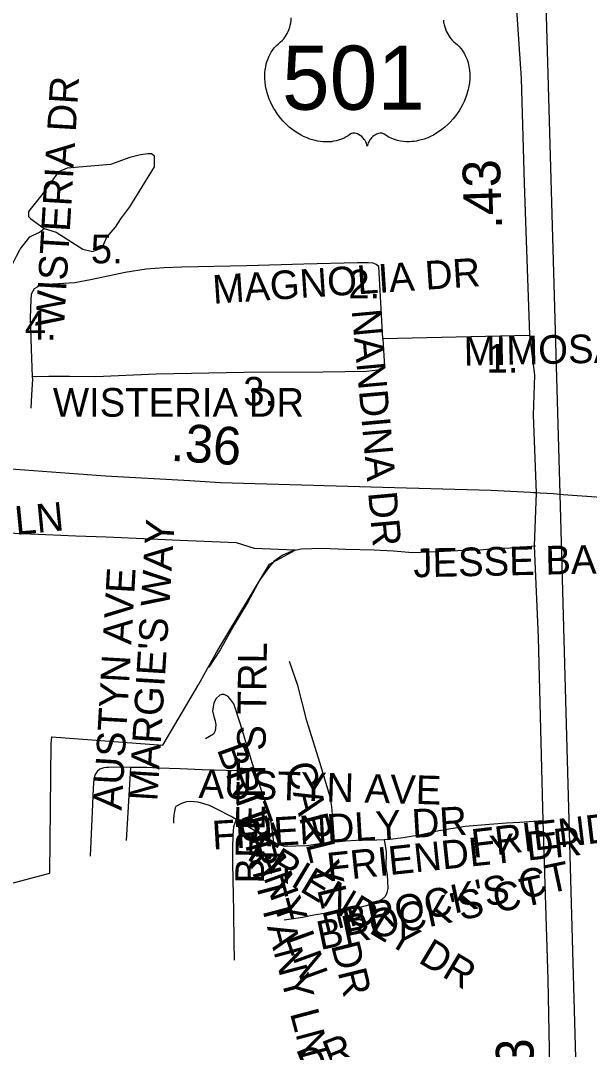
# Model space of a CAD drawing. Extents: x 1950930 to 2061844, y 904556 to 1017002.
# Drawn here: x 2003455 to 2005341, y 945655 to 949068 of the extents above; entities that cross this region are included whole.
import ezdxf

# ---------------------------------------------------------------- set-up
doc = ezdxf.new("R2010")
doc.units = 0
for name, color, linetype in [('Exist Boundary Political City Limit New', 7, 'Continuous'), ('Exist Hydrographic Misc Water Feature', 7, 'Continuous'), ('Exist Railroad Mainline', 7, 'Continuous'), ('Exist Road Non-System Type 51', 7, 'Continuous'), ('Exist Road Non-System Type 51 Label', 7, 'Continuous'), ('Exist Road Primary US Mileage Hundredths English Label', 7, 'Continuous'), ('Exist Road Primary US Shield CELL', 7, 'Continuous'), ('Exist Road Primary US Shield Number Label', 7, 'Continuous'), ('Exist Road Secondary Mileage Hundredths English Label', 7, 'Continuous'), ('Exist Road Secondary Structure Standard Bridge Number Label', 7, 'Continuous'), ('Exist Road Secondary Type 51 Attributed', 7, 'Continuous'), ('Map Preparation Boundary City Limit Buffer Line', 7, 'Continuous')]:
    doc.layers.add(name, color=color, linetype=linetype)

msp = doc.modelspace()

# ---------------------------------------------------------------- linework, layer by layer
at = {"layer": 'Exist Boundary Political City Limit New'}
msp.add_lwpolyline([(2003299.9, 946173.9), (2003551.6, 946240.2), (2003556.4, 946669.6), (2003558.4, 946692.1), (2003926.4, 946664.9), (2004045.2, 946866.4), (2004074.9, 946919.2), (2004105.2, 946973.6), (2004280.1, 947264.8), (2004364.9, 947310.8), (2004310.1, 947313.4), (2004230, 947317.1), (2004170.8, 947335.9), (2003983, 947343.8), (2003837.9, 947350), (2003738.1, 947354), (2003638.2, 947358), (2003538.4, 947362.1), (2003383.6, 947368.5)], dxfattribs=at)
at = {"layer": 'Exist Hydrographic Misc Water Feature'}
for points in [[(2003533, 948377.9), (2003572.8, 948366), (2003660.9, 948310), (2003692.9, 948302.1), (2003724.9, 948314.2), (2003740.8, 948350), (2003769, 948382.3), (2003787, 948410.1), (2003816.7, 948450.2), (2003898.8, 948582.4), (2003898.6, 948618.2), (2003888.6, 948626.2), (2003876.8, 948626.2), (2003852.7, 948622.4), (2003816.8, 948614.3), (2003752.6, 948590.3), (2003608.6, 948578.2), (2003580.8, 948566), (2003524.8, 948490), (2003481, 948434.2), (2003481, 948418.1), (2003488.7, 948410), (2003533, 948377.9)], [(2003193.3, 947633.8), (2003221.2, 947697.8), (2003253, 947805.8), (2003269.3, 947845.8), (2003293.1, 947949.7), (2003301.2, 947993.9), (2003325.2, 948058), (2003357, 948122), (2003404.9, 948213.9), (2003440.8, 948286), (2003452.8, 948310), (2003484.8, 948350.1), (2003517, 948366.1), (2003533, 948377.9)]]:
    msp.add_lwpolyline(points, dxfattribs=at)
at = {"layer": 'Exist Railroad Mainline'}
for points in [[(2005243.6, 947497.4), (2005180.8, 949703.5), (2005188.5, 950123.5), (2005188.5, 950124.2), (2005188, 951141.5), (2005187.9, 951144.5), (2005182.5, 951852.3), (2005175, 952833.6), (2005175, 952837.7), (2005184.6, 953521.6), (2005180.4, 953915.6), (2005175.8, 954803.7), (2005175.5, 955321.7), (2005165.3, 955469.7), (2005195.7, 956473.4)], [(2005335.4, 944204.2), (2005266.5, 946693.4), (2005243.6, 947497.4)]]:
    msp.add_lwpolyline(points, dxfattribs=at)
at = {"layer": 'Exist Road Non-System Type 51'}
for p, q in [((2005142.5, 948023), (2004656.4, 948012.8)), ((2003819.6, 946590.8), (2003804.5, 946348.5))]:
    msp.add_line(p, q, dxfattribs=at)
for points in [[(2004634, 948259.4), (2004624.1, 948263.7), (2004607.6, 948264.6), (2004572.1, 948264.6), (2004394, 948259.9), (2004204.8, 948254.2), (2003989.1, 948249.5), (2003930.5, 948247.6), (2003871.2, 948242.9), (2003801.4, 948232.5), (2003691.8, 948208.9), (2003634, 948197.5), (2003541.5, 948192.8), (2003518.8, 948189), (2003511.4, 948184.8)], [(2004656.4, 948012.8), (2004642.8, 948251.9), (2004634, 948259.4)], [(2003511.4, 948184.8), (2003499.9, 948178), (2003490.2, 948160.1), (2003488.1, 948141.4), (2003486.8, 948081.9), (2003489.5, 947979.6), (2003493.4, 947885.8)], [(2004656.4, 948012.8), (2004661.6, 947919.2), (2004639.9, 947908.4), (2004601.9, 947904.3), (2004457.8, 947901.9), (2004195.9, 947900.2), (2003904.6, 947895.2), (2003704, 947886.2), (2003616.8, 947887.1), (2003548.4, 947887.1), (2003493.4, 947885.8)], [(2003493.4, 947885.8), (2003493.6, 947878), (2003490.9, 947826.2), (2003489.1, 947782.6)], [(2005156.8, 947502.8), (2005220.8, 947499.1), (2005254.2, 947495.4), (2005378.8, 947486.6), (2005607.6, 947474), (2005854.8, 947456.2), (2005994.6, 947448.5), (2006026.9, 947446.9)], [(2005162.6, 947324.6), (2005077.9, 947317.7), (2005027.5, 947315.2), (2004977.8, 947311.5), (2004905, 947309), (2004836.6, 947305.9), (2004754.5, 947302.1), (2004691.6, 947307.8), (2004627.2, 947311.5), (2004532.8, 947313.4), (2004456.2, 947316.4), (2004385.6, 947314.6), (2004353.9, 947307.8), (2004321.6, 947294.1), (2004294.9, 947273.6), (2004279.9, 947257.4), (2004248.2, 947212.6), (2004209.6, 947141.1), (2004163.2, 947063.3), (2004116, 946980.6), (2004079.4, 946922.8)], [(2004495.9, 946344.1), (2004491.5, 946406.4), (2004487.1, 946460.3), (2004482.1, 946488.4), (2004478.1, 946503.9), (2004447, 946607.4), (2004403.6, 946745.6), (2004373.6, 946862.1), (2004346.9, 946942)], [(2004231.9, 946579.4), (2004224.1, 946602.4), (2004183.1, 946736.9), (2004161.9, 946801.2), (2004151.9, 946814.7), (2004142.5, 946825.4), (2004130.2, 946832.6), (2004121.6, 946832.6), (2004115.9, 946829.8), (2004103, 946819), (2004095.8, 946805.3), (2004092.9, 946790.9), (2004091.4, 946778), (2004095, 946760), (2004100.1, 946745.6), (2004102.2, 946731.9), (2004100.1, 946712.5), (2004094.2, 946701), (2004068.4, 946685.2)], [(2003819.6, 946590.8), (2003785.8, 946591.3), (2003747.2, 946590.6), (2003739.9, 946590), (2003731.2, 946589.5), (2003717.8, 946584.6), (2003708.5, 946576.7), (2003701.5, 946566.8), (2003697.9, 946553.2), (2003695, 946520.6), (2003691.5, 946443.8), (2003688.6, 946370.6), (2003685.8, 946295.9)], [(2004231.9, 946579.4), (2004136.6, 946580.1), (2004056.5, 946582.7), (2003983.6, 946585.4), (2003912.1, 946588), (2003873.8, 946590), (2003819.6, 946590.8)], [(2004294.9, 946342.3), (2004286, 946409.6), (2004280.2, 946435.5), (2004260.1, 946494.5), (2004231.9, 946579.4)], [(2004169.2, 946417.9), (2004153, 946427.4), (2004105.4, 946452.2), (2004080.6, 946464.1), (2004043, 946475), (2004017.2, 946478), (2004004.4, 946476), (2003988.5, 946471.1), (2003969.8, 946461.1), (2003967.5, 946456.5), (2003966.1, 946451.4), (2003964.9, 946445.1), (2003962.6, 946432), (2003961.8, 946420), (2003961.2, 946412.9), (2003961.6, 946405.8)], [(2004169.2, 946417.9), (2004161.1, 946393.3), (2004158.2, 946365.6), (2004157.5, 946322.9), (2004157.5, 946273.1), (2004160.8, 946112.4), (2004162.1, 946009.4), (2004163.2, 945951.1)], [(2004294.9, 946342.3), (2004277.9, 946352.1), (2004198.5, 946400.7), (2004169.2, 946417.9)], [(2005186.6, 946413.6), (2005109.8, 946408.1), (2005065.8, 946405.6), (2005010.2, 946401.7), (2004928.5, 946395.2), (2004842, 946379.9), (2004783.6, 946367), (2004723.1, 946357.6), (2004680.5, 946351.6), (2004660.2, 946350.5)], [(2004495.9, 946344.1), (2004489.4, 946343.8), (2004403.1, 946330.9), (2004332.2, 946328.4), (2004310.5, 946333.3), (2004294.9, 946342.3)], [(2004660.2, 946350.5), (2004666.5, 946311.8), (2004665.9, 946257.5), (2004669.9, 946234.3), (2004671.9, 946212.4), (2004672.5, 946190.6), (2004669.1, 946174.6), (2004663.9, 946162.7), (2004652.6, 946152.1), (2004632.8, 946142.8), (2004608.9, 946133.6), (2004583.6, 946127.6), (2004538, 946119.6), (2004498.9, 946111.7), (2004439.9, 946103.1), (2004414.6, 946097.8), (2004390.1, 946093.1), (2004329.1, 946083.9)], [(2004660.2, 946350.5), (2004636.2, 946349.2), (2004568.4, 946347.7), (2004495.9, 946344.1)]]:
    msp.add_lwpolyline(points, dxfattribs=at)
at = {"layer": 'Exist Road Primary US Shield CELL'}
msp.add_lwpolyline([(2004857.1, 949069.7), (2004857.6, 949064.2), (2004858.6, 949058.5), (2004859.5, 949053.5), (2004861.1, 949047.3), (2004863.4, 949040.2), (2004866.2, 949033.3), (2004872.1, 949022.1), (2004879.6, 949010.7), (2004885, 949004.3), (2004890.3, 948998.9), (2004898.3, 948992.2), (2004902.6, 948988.4), (2004907.5, 948983.4), (2004915.5, 948974.1), (2004918.8, 948969.7), (2004922.1, 948964.7), (2004925.2, 948959.7), (2004928.2, 948954.2), (2004930.6, 948949.4), (2004935.1, 948938.4), (2004938.4, 948927.7), (2004940, 948922), (2004942.4, 948909.4), (2004943.3, 948903.2), (2004944.3, 948890.9), (2004944.3, 948876), (2004943.2, 948861.9), (2004940.5, 948845.4), (2004938.3, 948835.5), (2004934.9, 948824), (2004931.6, 948814.1), (2004925.8, 948799.4), (2004920.6, 948788.8), (2004913.8, 948776.3), (2004909.2, 948768.8), (2004903.8, 948760.7), (2004897, 948751.5), (2004889.1, 948741.6), (2004879.6, 948731.2), (2004872, 948723.5), (2004861.9, 948714.5), (2004855.9, 948709.5), (2004847.2, 948703), (2004835.3, 948695.1), (2004823.7, 948688.3), (2004813.7, 948683.2), (2004804.9, 948679.4), (2004793.5, 948675.1), (2004774.5, 948669.8), (2004767.6, 948668.4), (2004759.4, 948667.2), (2004751.7, 948666.4), (2004744.3, 948666), (2004734.3, 948666), (2004724.3, 948666.7), (2004714.9, 948668.1), (2004705.1, 948670.1), (2004694.8, 948673.2), (2004685.5, 948676.8), (2004676.1, 948681.5), (2004660.2, 948691.5), (2004655.6, 948693.9), (2004653, 948694.6), (2004646.9, 948694.9), (2004641.1, 948693.7), (2004635.2, 948691.3), (2004631.6, 948689.4), (2004626.9, 948686.3), (2004623.2, 948683.4), (2004618.8, 948679.3), (2004615.8, 948675.8), (2004613.5, 948673), (2004609, 948666), (2004607.4, 948662.6), (2004605.7, 948658.3), (2004604.3, 948651.9), (2004602.2, 948660), (2004599.9, 948665.3), (2004597.1, 948669.8), (2004594.3, 948673.9), (2004589.8, 948679), (2004585.8, 948682.9), (2004580.9, 948686.9), (2004575.8, 948690), (2004571.6, 948692.1), (2004567.8, 948693.6), (2004563.2, 948694.7), (2004559.4, 948695), (2004556.3, 948694.9), (2004552, 948693.9), (2004546.2, 948689.8), (2004540.7, 948686), (2004534.7, 948682.2), (2004527.5, 948678.4), (2004522.3, 948676), (2004516.1, 948673.6), (2004508.8, 948671.1), (2004500.9, 948669.1), (2004492.8, 948667.5), (2004485.6, 948666.3), (2004477.9, 948665.7), (2004471, 948665.4), (2004463.8, 948665.5), (2004457.1, 948666), (2004449.2, 948666.7), (2004439.5, 948668.2), (2004431.5, 948670), (2004423, 948672.3), (2004414.2, 948675), (2004404.9, 948678.6), (2004393.2, 948683.7), (2004385.1, 948687.9), (2004372.2, 948695.2), (2004357.2, 948705.6), (2004345.8, 948714.8), (2004337.5, 948722.4), (2004325.3, 948734.8), (2004318.1, 948742.9), (2004306.8, 948757.5), (2004299.6, 948768.1), (2004294.9, 948775.8), (2004288.1, 948788.3), (2004284.4, 948796.1), (2004279.5, 948807.5), (2004275.7, 948817.9), (2004272.5, 948827.8), (2004270.8, 948834.1), (2004268.3, 948845.1), (2004266.8, 948853), (2004265.4, 948863.7), (2004264.6, 948875), (2004264.5, 948885.4), (2004264.7, 948894.1), (2004265.7, 948904.2), (2004267.4, 948914.9), (2004269.5, 948924.1), (2004271.3, 948930.7), (2004274.1, 948938.8), (2004277.7, 948947.7), (2004281.9, 948956.2), (2004286, 948963.2), (2004291.1, 948970.8), (2004296.1, 948977.3), (2004302.7, 948984.4), (2004309.5, 948991), (2004315.8, 948996.1), (2004323.2, 949003.3), (2004327.1, 949007.8), (2004331.8, 949013.9), (2004335.5, 949019.6), (2004338.4, 949024.7), (2004342.3, 949032.2), (2004344.7, 949037.8), (2004347.7, 949046.5), (2004349.1, 949052.6), (2004350.7, 949060.4), (2004351.7, 949067.8), (2004352, 949077)], dxfattribs=at)
at = {"layer": 'Exist Road Secondary Structure Standard Bridge Number Label'}
for points in [[(2005165.2, 947502), (2005156, 947759.3), (2005159.9, 947891.5), (2005143.9, 948025.3), (2005132, 948339), (2005125.9, 948528.7), (2005116.2, 948875.7), (2005095.9, 949170.1), (2005104.9, 949347.7), (2005098.1, 949545.7), (2005099.6, 949672.2), (2005092.1, 949782.8)], [(2005251.2, 944151.8), (2005235.3, 944738.5), (2005230, 945072.3), (2005211.1, 945539.4), (2005204.3, 945886.9), (2005187.6, 946413.7), (2005171.8, 947021.6), (2005158.9, 947325.2), (2005165.2, 947502)]]:
    msp.add_lwpolyline(points, dxfattribs=at)
at = {"layer": 'Exist Road Secondary Type 51 Attributed'}
msp.add_lwpolyline([(2005165.2, 947502), (2005014.8, 947509.5), (2004654.5, 947519.3), (2004117.5, 947534.4), (2004015.9, 947541.1), (2003736.1, 947556.2), (2003438.3, 947578.8), (2003334.1, 947581.9), (2003278, 947583.6), (2003264.5, 947584), (2002580.1, 947627.7), (2002266, 947647.6), (2002086, 947667.6), (2001921.9, 947703.4), (2001845.9, 947735.3), (2001805.9, 947755.4), (2001749.9, 947803.3), (2001601.8, 947975.3)], dxfattribs=at)
at = {"layer": 'Map Preparation Boundary City Limit Buffer Line'}
msp.add_lwpolyline([(2003299.9, 946173.9), (2003551.6, 946240.2), (2003556.4, 946669.6), (2003558.4, 946692.1), (2003926.4, 946664.9), (2004045.2, 946866.4), (2004074.9, 946919.2), (2004105.2, 946973.6), (2004280.1, 947264.8), (2004364.9, 947310.8), (2004310.1, 947313.4), (2004230, 947317.1), (2004170.8, 947335.9), (2003983, 947343.8), (2003837.9, 947350), (2003738.1, 947354), (2003638.2, 947358), (2003538.4, 947362.1), (2003383.6, 947368.5)], dxfattribs=at)

# ---------------------------------------------------------------- texts
at = {"layer": 'Exist Road Non-System Type 51 Label'}
for s, rotation, p in [('  WISTERIA DR', 86.5488, (2003594.2, 947978.7)), ('  MAGNOLIA DR', 3.7818, (2004023.7, 948123.7)), ('  MAGNOLIA DR', 3.7818, (2004023.7, 948123.7)), ('  NANDINA DR', 275.1588, (2004546.1, 948177.4)), ('  MIMOSA DR', 1.1871, (2004854.7, 947921.9)), ('  PRIMROSE LN', 5.5947, (2002660.1, 947285.2)), ('  PRIMROSE LN', 5.5947, (2002660.1, 947285.2)), ("  MARGIE'S WAY", 86.4354, (2003903.3, 946406.6)), ("  MARGIE'S WAY", 86.4354, (2003903.3, 946406.6)), ('  JESSE BARRETT RD', 1.1822, (2004687.5, 947219.7)), ('  AUSTYN AVE', 86.6697, (2003785.6, 946376.4)), ('  AUSTYN AVE', 86.6697, (2003785.6, 946376.4)), ("  BRETT'S TRL", 89.2688, (2004260.6, 946134.3)), ("  BRETT'S TRL", 89.2688, (2004260.6, 946134.3)), ('  BRITTANY LN', 289.977, (2004080.7, 946717.2)), ('  BRITTANY LN', 289.977, (2004080.7, 946717.2)), ('  CARLYLE DR', 283.9991, (2004317.9, 946665.4)), ('  CARLYLE DR', 283.9991, (2004317.9, 946665.4)), ('  AUSTYN AVE', 358.4089, (2003973.6, 946491.5)), ('  AUSTYN AVE', 358.4089, (2003973.6, 946491.5)), ('  FRIENDLY DR', 3.3367, (2004021.7, 946314.1)), ('  FRIENDLY DR', 6.8284, (2004885.7, 946281.9)), ('  BRITTANY LN', 284.8993, (2004158.6, 946485.1)), ('  BRITTANY LN', 284.8993, (2004158.6, 946485.1)), ('  FRIENDLY DR', 6.01, (2004405.4, 946204.6)), ('  FRIENDLY DR', 328.9865, (2004140.8, 946324.1)), ('  FRIENDLY DR', 328.9865, (2004140.8, 946324.1)), ("  BROCK'S CT", 11.9141, (2004464.4, 946015.3)), ("  BROCK'S CT", 11.9141, (2004379.5, 945970.1)), ('  BYWOOD DR', 21.5284, (2003759.4, 945303.9))]:
    msp.add_text(s, height=95, rotation=rotation, dxfattribs=at).set_placement(p)
for s, p in [('5.', (2003687.3, 948262.8)), ('2.', (2004541.6, 948146.6)), ('4.', (2003468.6, 948009.8)), ('1.', (2004999.5, 947900.4)), ('3.', (2004193, 947790.9)), ('  WISTERIA DR', (2003491.2, 947754))]:
    msp.add_text(s, height=95, dxfattribs=at).set_placement(p)
at = {"layer": 'Exist Road Primary US Mileage Hundredths English Label'}
for s, rotation, p in [('.43', 91.8167, (2005051.5, 948377.1)), ('.63', 91.1228, (2005159.6, 945460.3))]:
    msp.add_text(s, height=125, rotation=rotation, dxfattribs=at).set_placement(p)
at = {"layer": 'Exist Road Primary US Shield Number Label'}
msp.add_text('501', height=212.5, dxfattribs=at).set_placement((2004321.6, 948772.3))
at = {"layer": 'Exist Road Secondary Mileage Hundredths English Label'}
msp.add_text('.36', height=125, rotation=356.1829, dxfattribs=at).set_placement((2003950.4, 947608.1))

doc.saveas('drawing.dxf')
